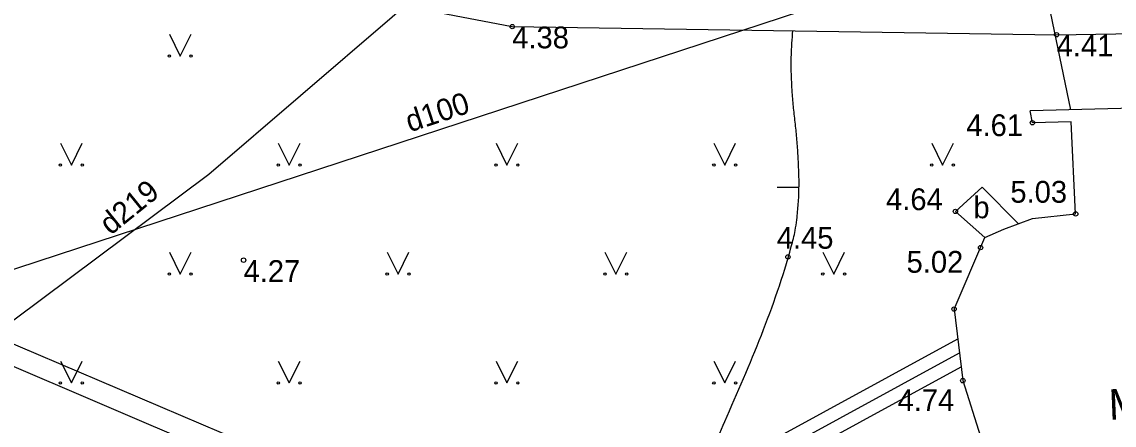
# Model space of a CAD drawing. Extents: x 519536 to 519949, y 326041 to 326519.
# Drawn here: x 519831.36 to 519856.44, y 326181.53 to 326190.79 of the extents above; entities that cross this region are included whole.
import ezdxf

# ---------------------------------------------------------------- set-up
doc = ezdxf.new("R2010")
doc.units = 0
for name, color, linetype in [('BUVE_BDET_####_####_#', 7, 'Continuous'), ('BUVE_BDET_####_TKST_#', 7, 'Continuous'), ('BUVE_EKAS_####_####_#', 7, 'Continuous'), ('BUVE_EKAS_RAKS_TKST_#', 7, 'Continuous'), ('CELI_CMAL_####_####_#', 7, 'Continuous'), ('GAZE_VADP_ASP1_####_#', 7, 'Continuous'), ('GAZE_VADP_ASP1_TKST_#', 7, 'Continuous'), ('RELJ_AATZ_####_TKST_#', 7, 'Continuous'), ('RELJ_ELEM_####_####_#', 7, 'Continuous'), ('RELJ_HORZ_PAMT_####_#', 7, 'Continuous'), ('SAKT_VADP_NEDR_####_#', 7, 'Continuous'), ('SKAN_VADP_SPDK_####_#', 7, 'Continuous'), ('SKAN_VADP_SPDK_TKST_#', 7, 'Continuous'), ('TERT_ELEM_####_####_#', 7, 'Continuous')]:
    doc.layers.add(name, color=color, linetype=linetype)

msp = doc.modelspace()

# ---------------------------------------------------------------- linework, layer by layer
at = {"layer": 'BUVE_BDET_####_####_#'}
for p, q in [((519853.405, 326186.996), (519852.796, 326186.436)), ((519854.239, 326186.152), (519853.405, 326186.996)), ((519852.796, 326186.436), (519853.471, 326185.836))]:
    msp.add_line(p, q, dxfattribs=at)
at = {"layer": 'BUVE_EKAS_####_####_#'}
for p, q in [((519852.763, 326184.195), (519852.965, 326182.553)), ((519852.965, 326182.553), (519853.373, 326181.274))]:
    msp.add_line(p, q, dxfattribs=at)
for points in [[(519860.426, 326188.553), (519859.163, 326188.764), (519857.483, 326188.82), (519854.509, 326188.745)], [(519854.565, 326186.273), (519855.555, 326186.379), (519855.448, 326188.49), (519854.561, 326188.47), (519854.509, 326188.745)], [(519852.763, 326184.195), (519853.471, 326185.836), (519853.904, 326186.027), (519854.565, 326186.273)]]:
    msp.add_lwpolyline(points, dxfattribs=at)
at = {"layer": 'CELI_CMAL_####_####_#'}
msp.add_lwpolyline([(519787.061, 326208.66), (519797.129, 326204.029), (519817.623, 326196.632), (519829.055, 326193.272), (519842.621, 326190.678), (519855.118, 326190.491), (519864.636, 326190.648), (519870.995, 326190.162)], dxfattribs=at)
at = {"layer": 'GAZE_VADP_ASP1_####_#'}
for points in [[(519835.655, 326187.288), (519844.074, 326194.519), (519847.788, 326196.573)], [(519815.202, 326172.026), (519835.655, 326187.288)]]:
    msp.add_lwpolyline(points, dxfattribs=at)
at = {"layer": 'RELJ_ELEM_####_####_#'}
for centre in [(519842.621, 326190.678), (519855.118, 326190.491), (519854.561, 326188.47), (519852.796, 326186.436), (519855.555, 326186.379), (519848.949, 326185.392), (519853.372, 326185.607), (519836.453, 326185.318), (519852.763, 326184.195), (519852.965, 326182.553)]:
    msp.add_circle(centre, 0.05, dxfattribs=at)
at = {"layer": 'RELJ_HORZ_PAMT_####_#'}
msp.add_line((519848.705, 326186.99), (519849.205, 326186.989), dxfattribs=at)
for points in [[(519849.165, 326186.321), (519849.205, 326187.04), (519849.197, 326187.401), (519849.179, 326187.761), (519849.153, 326188.123), (519849.115, 326188.485), (519849.075, 326188.847), (519849.046, 326189.209), (519849.027, 326189.934), (519849.042, 326190.297), (519849.063, 326190.582)], [(519847.505, 326181.618), (519849.027, 326185.628), (519849.116, 326186.001), (519849.154, 326186.245), (519849.165, 326186.321)], [(519822.747, 326179.605), (519822.779, 326179.373), (519822.98, 326177.398), (519823.214, 326175.426), (519823.419, 326174.451), (519823.57, 326173.973), (519823.743, 326173.499), (519824.124, 326172.656), (519824.591, 326171.859), (519825.683, 326170.399), (519826.963, 326169.067), (519828.379, 326167.807), (519829.1, 326167.322), (519829.302, 326167.217), (519829.51, 326167.129), (519829.721, 326167.056), (519829.935, 326166.995), (519830.228, 326166.941), (519830.529, 326166.932), (519830.832, 326166.966), (519831.128, 326167.044), (519831.446, 326167.26), (519831.525, 326167.363), (519831.589, 326167.47), (519831.684, 326167.697), (519831.937, 326168.89), (519831.958, 326169.196), (519831.972, 326169.502), (519831.964, 326170.113), (519831.911, 326170.736), (519831.842, 326171.359), (519831.771, 326171.982), (519831.713, 326172.605), (519831.651, 326173.841), (519831.654, 326174.46), (519831.682, 326175.079), (519831.983, 326176.28), (519832.254, 326176.867), (519832.62, 326177.443), (519833.706, 326178.644), (519834.322, 326179.167), (519834.993, 326179.648), (519835.654, 326180.008), (519836.359, 326180.269), (519837.075, 326180.454), (519837.796, 326180.54), (519838.211, 326180.541), (519838.627, 326180.517), (519839.457, 326180.366), (519841.12, 326179.842), (519842.788, 326179.263), (519843.619, 326179.057), (519844.041, 326178.987), (519844.462, 326178.925), (519845.018, 326178.891), (519845.297, 326178.926), (519845.571, 326179.011), (519845.982, 326179.299), (519846.319, 326179.636), (519846.874, 326180.407), (519847.178, 326180.914), (519847.505, 326181.618)]]:
    msp.add_spline(points, degree=3, dxfattribs=at)
at = {"layer": 'SAKT_VADP_NEDR_####_#'}
for p, q in [((519841.09, 326177.103), (519852.847, 326183.513)), ((519841.441, 326176.953), (519852.886, 326183.193)), ((519841.793, 326176.803), (519852.925, 326182.873))]:
    msp.add_line(p, q, dxfattribs=at)
msp.add_lwpolyline([(519855.446, 326188.769), (519852.328, 326203.775), (519840.835, 326230.671)], dxfattribs=at)
at = {"layer": 'SKAN_VADP_SPDK_####_#'}
for p, q in [((519820.834, 326181.72), (519876.847, 326200.081)), ((519817.266, 326189.314), (519837.685, 326180.623)), ((519817.455, 326188.734), (519837.954, 326179.986))]:
    msp.add_line(p, q, dxfattribs=at)
at = {"layer": 'TERT_ELEM_####_####_#'}
for p, q in [((519834.75, 326190.5), (519835, 326190)), ((519835, 326190), (519835.25, 326190.5)), ((519832.25, 326188), (519832.5, 326187.5)), ((519832.5, 326187.5), (519832.75, 326188)), ((519837.25, 326188), (519837.5, 326187.5)), ((519837.5, 326187.5), (519837.75, 326188)), ((519842.25, 326188), (519842.5, 326187.5)), ((519842.5, 326187.5), (519842.75, 326188)), ((519847.25, 326188), (519847.5, 326187.5)), ((519847.5, 326187.5), (519847.75, 326188)), ((519852.25, 326188), (519852.5, 326187.5)), ((519852.5, 326187.5), (519852.75, 326188)), ((519834.75, 326185.5), (519835, 326185)), ((519835, 326185), (519835.25, 326185.5)), ((519839.75, 326185.5), (519840, 326185)), ((519840, 326185), (519840.25, 326185.5)), ((519844.75, 326185.5), (519845, 326185)), ((519845, 326185), (519845.25, 326185.5)), ((519849.75, 326185.5), (519850, 326185)), ((519850, 326185), (519850.25, 326185.5)), ((519832.25, 326183), (519832.5, 326182.5)), ((519832.5, 326182.5), (519832.75, 326183)), ((519837.25, 326183), (519837.5, 326182.5)), ((519837.5, 326182.5), (519837.75, 326183)), ((519842.25, 326183), (519842.5, 326182.5)), ((519842.5, 326182.5), (519842.75, 326183)), ((519847.25, 326183), (519847.5, 326182.5)), ((519847.5, 326182.5), (519847.75, 326183))]:
    msp.add_line(p, q, dxfattribs=at)
for centre, radius in [((519834.75, 326190), 0.028), ((519835.25, 326190), 0.0263), ((519832.25, 326187.5), 0.028), ((519832.75, 326187.5), 0.0263), ((519837.25, 326187.5), 0.028), ((519837.75, 326187.5), 0.0263), ((519842.25, 326187.5), 0.028), ((519842.75, 326187.5), 0.0263), ((519847.25, 326187.5), 0.028), ((519847.75, 326187.5), 0.0263), ((519852.25, 326187.5), 0.028), ((519852.75, 326187.5), 0.0263), ((519834.75, 326185), 0.028), ((519835.25, 326185), 0.0263), ((519839.75, 326185), 0.028), ((519840.25, 326185), 0.0263), ((519844.75, 326185), 0.028), ((519845.25, 326185), 0.0263), ((519849.75, 326185), 0.028), ((519850.25, 326185), 0.0263), ((519832.25, 326182.5), 0.028), ((519832.75, 326182.5), 0.0263), ((519837.25, 326182.5), 0.028), ((519837.75, 326182.5), 0.0263), ((519842.25, 326182.5), 0.028), ((519842.75, 326182.5), 0.0263), ((519847.25, 326182.5), 0.028), ((519847.75, 326182.5), 0.0263)]:
    msp.add_circle(centre, radius, dxfattribs=at)

# ---------------------------------------------------------------- texts
at = {"layer": 'BUVE_BDET_####_TKST_#'}
msp.add_text('b', height=0.5, dxfattribs=at).set_placement((519853.207, 326186.279))
at = {"layer": 'BUVE_EKAS_RAKS_TKST_#'}
msp.add_text('MN', height=0.7, rotation=2.3522, dxfattribs=at).set_placement((519856.327, 326181.654))
at = {"layer": 'GAZE_VADP_ASP1_TKST_#'}
msp.add_text('d219', height=0.5, rotation=38.941, dxfattribs=at).set_placement((519833.401, 326185.877))
at = {"layer": 'RELJ_AATZ_####_TKST_#'}
for s, p in [('4.38', (519842.621, 326190.178)), ('4.41', (519855.118, 326189.991)), ('4.61', (519853.045, 326188.164)), ('4.64', (519851.202, 326186.465)), ('5.03', (519854.056, 326186.636)), ('4.45', (519848.694, 326185.58)), ('5.02', (519851.674, 326185.029)), ('4.27', (519836.453, 326184.818)), ('4.74', (519851.467, 326181.856))]:
    msp.add_text(s, height=0.5, dxfattribs=at).set_placement(p)
at = {"layer": 'SKAN_VADP_SPDK_TKST_#'}
msp.add_text('d100', height=0.5, rotation=18.1496, dxfattribs=at).set_placement((519840.27, 326188.249))

doc.saveas('drawing.dxf')
